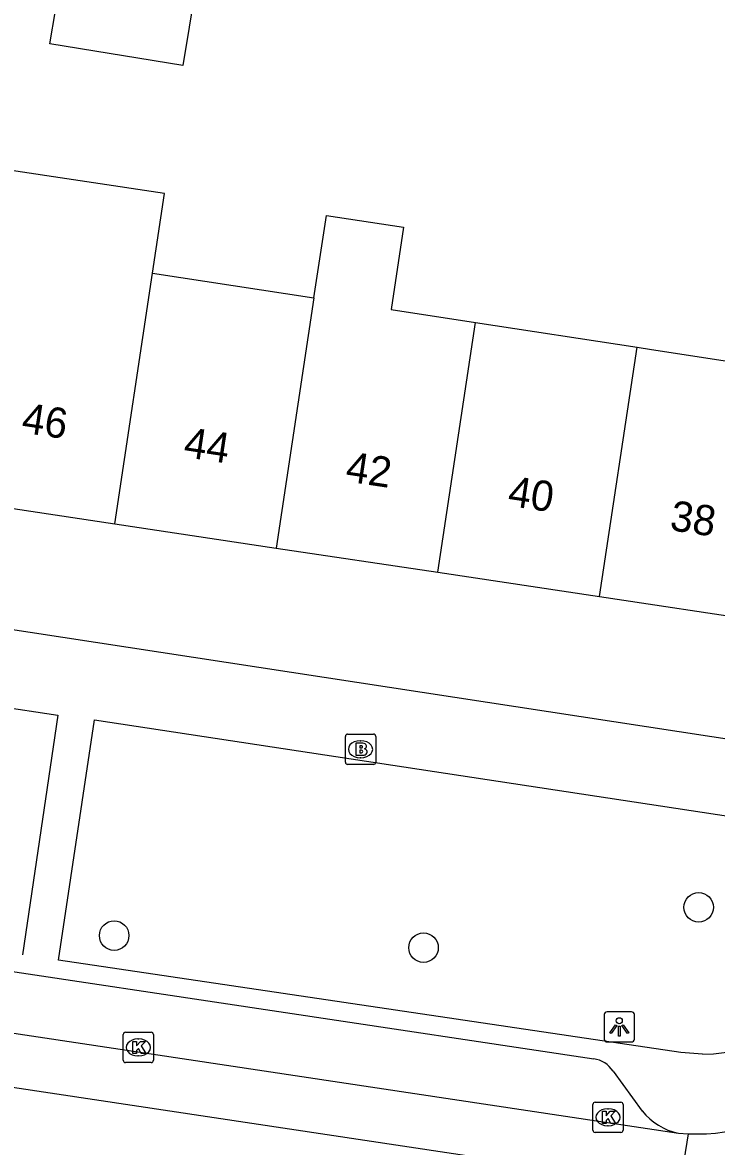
# Model space of a CAD drawing. Extents: x 163010 to 163853, y 382793 to 383982.
# Drawn here: x 163577.43 to 163600.37, y 383210.78 to 383247.93 of the extents above; entities that cross this region are included whole.
import ezdxf

# ---------------------------------------------------------------- set-up
doc = ezdxf.new("R2010")
doc.units = 0
for name, color, linetype in [('IMGEO_Boom', 7, 'Continuous'), ('IMGEO_Brandkraan', 7, 'Continuous'), ('IMGEO_Kolk', 7, 'Continuous'), ('IMGEO_Lichtpunt', 7, 'Continuous'), ('IMGEO_Pand', 7, 'Continuous'), ('IMGEO_Pand_nummerreeks', 7, 'Continuous'), ('IMGEO_Rijbaan_lokaal_gesloten', 7, 'Continuous'), ('IMGEO_Rijbaan_lokaal_open', 7, 'Continuous'), ('IMGEO_Voetpad_open', 7, 'Continuous')]:
    doc.layers.add(name, color=color, linetype=linetype)

msp = doc.modelspace()

# ---------------------------------------------------------------- linework, layer by layer
at = {"layer": 'IMGEO_Boom'}
for centre in [(163599.776, 383218.685), (163580.462, 383217.75), (163590.684, 383217.351)]:
    msp.add_circle(centre, 0.489, dxfattribs=at)
at = {"layer": 'IMGEO_Brandkraan'}
for p, q in [((163588.102, 383223.483), (163588.102, 383224.335)), ((163588.177, 383224.409), (163589.029, 383224.409)), ((163589.103, 383224.335), (163589.103, 383223.483)), ((163588.59, 383224.189), (163588.615, 383224.189)), ((163588.613, 383223.629), (163588.588, 383223.629)), ((163589.029, 383223.409), (163588.177, 383223.409))]:
    msp.add_line(p, q, dxfattribs=at)
for points in [[(163588.102, 383223.483), (163588.102, 383224.335)], [(163588.177, 383224.409), (163589.029, 383224.409)], [(163589.103, 383224.335), (163589.103, 383223.483)], [(163588.45, 383224.109), (163588.45, 383223.709), (163588.663, 383223.709)], [(163588.681, 383224.109), (163588.45, 383224.109)], [(163588.629, 383224.028), (163588.575, 383224.028), (163588.575, 383223.952)], [(163588.575, 383223.952), (163588.628, 383223.952)], [(163588.637, 383223.876), (163588.575, 383223.876), (163588.575, 383223.795)], [(163588.575, 383223.795), (163588.637, 383223.795)], [(163589.029, 383223.409), (163588.177, 383223.409)]]:
    msp.add_lwpolyline(points, dxfattribs=at)
for centre, radius, start, end in [((163588.179, 383224.333), 0.0765, 91.552, 178.448), ((163588.179, 383224.333), 0.0765, 91.552, 178.448), ((163589.027, 383224.333), 0.0765, 1.552, 88.448), ((163589.027, 383224.333), 0.0765, 1.552, 88.448), ((163588.63, 383223.99), 0.0379, 267.8285, 90.9355), ((163588.638, 383223.835), 0.0404, 269.8759, 90.5077), ((163588.685, 383223.964), 0.145, 59.4692, 91.5367), ((163588.71, 383224.011), 0.0922, 285.5137, 58.1501), ((163588.715, 383223.819), 0.105, 301.3115, 78.989), ((163588.179, 383223.485), 0.0765, 181.552, 268.448), ((163588.179, 383223.485), 0.0765, 181.552, 268.448), ((163588.669, 383223.96), 0.251, 268.6676, 293.5347), ((163589.027, 383223.485), 0.0765, 271.552, 358.448), ((163589.027, 383223.485), 0.0765, 271.552, 358.448)]:
    msp.add_arc(centre, radius, start, end, dxfattribs=at)
for centre, major_axis, ratio, start_param, end_param in [((163588.589, 383223.909), (-0.387, 0.002), 0.722429, 4.712389, 7.853982), ((163588.614, 383223.909), (-0.39, 0.002), 0.717154, 1.570796, 4.712389)]:
    msp.add_ellipse(centre, major_axis=major_axis, ratio=ratio, start_param=start_param, end_param=end_param, dxfattribs=at)
at = {"layer": 'IMGEO_Kolk'}
for p, q in [((163580.835, 383214.553), (163581.687, 383214.553)), ((163580.76, 383213.627), (163580.76, 383214.479)), ((163581.248, 383214.333), (163581.273, 383214.333)), ((163581.761, 383214.479), (163581.761, 383213.627)), ((163581.687, 383213.553), (163580.835, 383213.553)), ((163581.271, 383213.773), (163581.246, 383213.773)), ((163596.279, 383211.318), (163596.279, 383212.17)), ((163596.354, 383212.244), (163597.206, 383212.244)), ((163596.767, 383212.024), (163596.792, 383212.024)), ((163597.28, 383212.17), (163597.28, 383211.318)), ((163597.206, 383211.244), (163596.354, 383211.244)), ((163596.79, 383211.464), (163596.765, 383211.464))]:
    msp.add_line(p, q, dxfattribs=at)
for points in [[(163580.835, 383214.553), (163581.687, 383214.553)], [(163580.76, 383213.627), (163580.76, 383214.479)], [(163581.081, 383214.253), (163581.204, 383214.253), (163581.204, 383214.102), (163581.334, 383214.253), (163581.498, 383214.253), (163581.352, 383214.102), (163581.505, 383213.853), (163581.353, 383213.853), (163581.268, 383214.017), (163581.204, 383213.95), (163581.204, 383213.853), (163581.081, 383213.853), (163581.081, 383214.253)], [(163581.761, 383214.479), (163581.761, 383213.627)], [(163581.687, 383213.553), (163580.835, 383213.553)], [(163596.279, 383211.318), (163596.279, 383212.17)], [(163596.354, 383212.244), (163597.206, 383212.244)], [(163596.6, 383211.944), (163596.723, 383211.944), (163596.723, 383211.793), (163596.853, 383211.944), (163597.017, 383211.944), (163596.871, 383211.793), (163597.024, 383211.544), (163596.872, 383211.544), (163596.787, 383211.708), (163596.723, 383211.641), (163596.723, 383211.544), (163596.6, 383211.544), (163596.6, 383211.944)], [(163597.28, 383212.17), (163597.28, 383211.318)], [(163597.206, 383211.244), (163596.354, 383211.244)]]:
    msp.add_lwpolyline(points, dxfattribs=at)
for centre, start, end in [((163580.837, 383214.477), 91.552, 178.448), ((163580.837, 383214.477), 91.552, 178.448), ((163581.685, 383214.477), 1.552, 88.448), ((163581.685, 383214.477), 1.552, 88.448), ((163580.837, 383213.629), 181.552, 268.448), ((163580.837, 383213.629), 181.552, 268.448), ((163581.685, 383213.629), 271.552, 358.448), ((163581.685, 383213.629), 271.552, 358.448), ((163596.356, 383212.168), 91.552, 178.448), ((163596.356, 383212.168), 91.552, 178.448), ((163597.204, 383212.168), 1.552, 88.448), ((163597.204, 383212.168), 1.552, 88.448), ((163596.356, 383211.32), 181.552, 268.448), ((163596.356, 383211.32), 181.552, 268.448), ((163597.204, 383211.32), 271.552, 358.448), ((163597.204, 383211.32), 271.552, 358.448)]:
    msp.add_arc(centre, 0.0765, start, end, dxfattribs=at)
for centre, major_axis, ratio, start_param, end_param in [((163581.247, 383214.053), (-0.387, 0.002), 0.722429, 4.712389, 7.853982), ((163581.272, 383214.053), (-0.39, 0.002), 0.717154, 1.570796, 4.712389), ((163596.766, 383211.744), (-0.387, 0.002), 0.722429, 4.712389, 7.853982), ((163596.791, 383211.744), (-0.39, 0.002), 0.717154, 1.570796, 4.712389)]:
    msp.add_ellipse(centre, major_axis=major_axis, ratio=ratio, start_param=start_param, end_param=end_param, dxfattribs=at)
at = {"layer": 'IMGEO_Lichtpunt'}
for p, q in [((163596.654, 383215.137), (163596.654, 383214.33)), ((163596.654, 383215.137), (163596.654, 383214.33)), ((163597.556, 383215.232), (163596.748, 383215.232)), ((163597.556, 383215.232), (163596.748, 383215.232)), ((163597.65, 383214.33), (163597.65, 383215.137)), ((163597.65, 383214.33), (163597.65, 383215.137)), ((163596.748, 383214.236), (163597.556, 383214.236)), ((163596.748, 383214.236), (163597.556, 383214.236))]:
    msp.add_line(p, q, dxfattribs=at)
for points in [[(163597.028, 383214.801), (163597.067, 383214.773), (163596.879, 383214.511), (163596.841, 383214.538), (163597.028, 383214.801)], [(163597.13, 383214.753), (163597.177, 383214.753), (163597.177, 383214.431), (163597.13, 383214.431), (163597.13, 383214.753)], [(163597.24, 383214.773), (163597.278, 383214.8), (163597.465, 383214.538), (163597.426, 383214.51), (163597.24, 383214.773)]]:
    msp.add_lwpolyline(points, dxfattribs=at)
msp.add_circle((163597.153, 383214.935), 0.0994, dxfattribs=at)
for centre, start, end in [((163596.748, 383215.137), 90, 180), ((163596.748, 383215.137), 90, 180), ((163597.556, 383215.137), 0, 90), ((163597.556, 383215.137), 0, 90), ((163596.748, 383214.33), 180, 270), ((163596.748, 383214.33), 180, 270), ((163597.556, 383214.33), 270, 0), ((163597.556, 383214.33), 270, 360)]:
    msp.add_arc(centre, 0.0946, start, end, dxfattribs=at)
at = {"layer": 'IMGEO_Pand'}
for points in [[(163582.677, 383249.13), (163583.146, 383249.053), (163582.73, 383246.507), (163578.34, 383247.224), (163578.522, 383248.335)], [(163581.726, 383239.648), (163582.123, 383242.284), (163576.774, 383243.089), (163576.388, 383240.464)], [(163587.063, 383238.831), (163587.473, 383241.556), (163590.025, 383241.172), (163589.614, 383238.441), (163592.401, 383238.015)], [(163580.479, 383231.366), (163581.726, 383239.648)], [(163581.726, 383239.648), (163587.063, 383238.831)], [(163587.063, 383238.831), (163585.818, 383230.562)], [(163591.158, 383229.759), (163592.401, 383238.015)], [(163592.401, 383238.015), (163597.739, 383237.199)], [(163596.498, 383228.955), (163597.739, 383237.199)], [(163597.739, 383237.199), (163598.222, 383237.125), (163603.164, 383236.369)], [(163575.139, 383232.17), (163580.479, 383231.366)], [(163580.479, 383231.366), (163585.818, 383230.562)], [(163585.818, 383230.562), (163591.158, 383229.759)], [(163591.158, 383229.759), (163596.498, 383228.955)], [(163596.498, 383228.955), (163601.906, 383228.141)]]:
    msp.add_lwpolyline(points, dxfattribs=at)
at = {"layer": 'IMGEO_Rijbaan_lokaal_gesloten'}
for points in [[(163551.582, 383218.367), (163599.104, 383211.221)], [(163599.431, 383211.199), (163599.147, 383209.408), (163551.317, 383216.605)], [(163599.104, 383211.221), (163599.431, 383211.199)]]:
    msp.add_lwpolyline(points, dxfattribs=at)
at = {"layer": 'IMGEO_Rijbaan_lokaal_open'}
msp.add_arc((163599.708, 383217.677), 6.484, 267.5512, 309.6532, dxfattribs=at)
at = {"layer": 'IMGEO_Voetpad_open'}
for points in [[(163601.286, 383224.16), (163553.141, 383231.523)], [(163547.406, 383224.893), (163548.021, 383229.662), (163578.605, 383225.033), (163577.432, 383217.119)], [(163599.899, 383213.833), (163599.182, 383213.891), (163578.619, 383216.935), (163579.809, 383224.886), (163604.384, 383221.146)], [(163554.672, 383219.939), (163596.308, 383213.676)], [(163596.948, 383213.273), (163597.914, 383211.952)]]:
    msp.add_lwpolyline(points, dxfattribs=at)
for centre, radius, start, end in [((163599.96, 383217.661), 3.828, 269.0921, 353.3448), ((163596.173, 383212.752), 0.933, 33.9028, 81.701), ((163599.506, 383213.21), 2.029, 218.3128, 258.5636)]:
    msp.add_arc(centre, radius, start, end, dxfattribs=at)

# ---------------------------------------------------------------- texts
at = {"layer": 'IMGEO_Pand_nummerreeks'}
for s, rotation, p in [('46', 351.44, (163577.37, 383234.383)), ('44', 351.4406, (163582.723, 383233.576)), ('42', 351.4406, (163588.075, 383232.77)), ('40', 351.4406, (163593.435, 383231.964)), ('38', 351.4406, (163598.789, 383231.158))]:
    msp.add_text(s, height=1, rotation=rotation, dxfattribs=at).set_placement(p)

doc.saveas('drawing.dxf')
